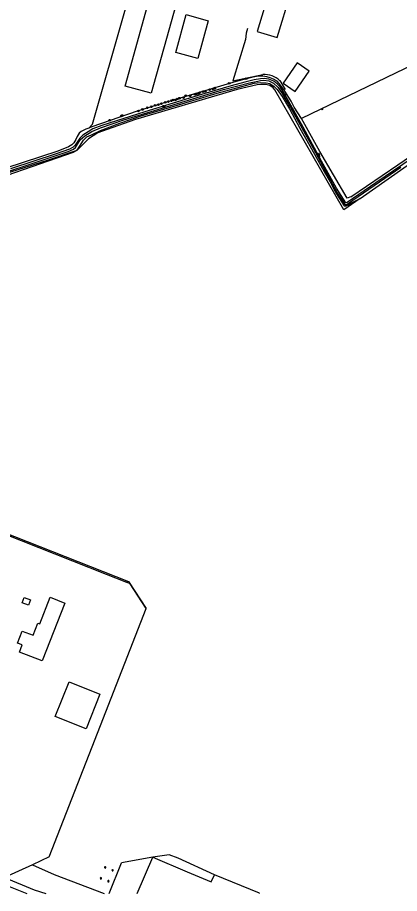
# Model space of a CAD drawing. Extents: x 133000 to 136000, y 400500 to 403500.
# Drawn here: x 134118.2 to 134302.6, y 400500 to 400922.5 of the extents above; entities that cross this region are included whole.
import ezdxf

# ---------------------------------------------------------------- set-up
doc = ezdxf.new("R2010")
doc.units = 0
for name, color, linetype in [('gg-afsc-draadraster', 7, 'Continuous'), ('gg-afsc-hekwerk', 7, 'Continuous'), ('gg-bbg-bijgebouw', 7, 'Continuous'), ('gg-bbg-gedigitaliseerde bijgebouw', 7, 'Continuous'), ('gg-bbg-hoofdgebouw', 7, 'Continuous'), ('gg-bbg-hoogspanningsmast', 7, 'Continuous'), ('gg-bbg-luifel en loopbrug', 7, 'Continuous'), ('gg-knt-bronhoudergrens', 7, 'Continuous'), ('gg-knt-verharding', 7, 'Continuous'), ('gg-kntw-bovenkant insteek waterloop', 7, 'Continuous'), ('gg-kntw-waterlijn', 7, 'Continuous'), ('gt-grn-groengrens', 7, 'Continuous'), ('gt-symb-boom', 7, 'Continuous'), ('gt-symb-peilbuis', 7, 'Continuous'), ('gt-symb-watersymbool', 7, 'Continuous')]:
    doc.layers.add(name, color=color, linetype=linetype)

# ---------------------------------------------------------------- blocks, each defined once
blk = doc.blocks.new('gt0-BOOM')
at = {"layer": 'gt-symb-boom'}
for radius in [0.4, 0.2]:
    blk.add_circle((0, 0), radius, dxfattribs=at)
blk = doc.blocks.new('gt0-WA')
at = {"layer": 'gt-symb-watersymbool'}
for centre, start, end in [((-0.32, 0.02), 28.0725, 151.9275), ((0.43, 0.42), 208.0725, 331.9275), ((-0.32, -0.43), 28.0725, 151.9275), ((0.43, -0.03), 208.0725, 331.9275)]:
    blk.add_arc(centre, 0.425, start, end, dxfattribs=at)
blk = doc.blocks.new('gt0-PBUIS')
at = {"layer": 'gt-symb-peilbuis'}
blk.add_circle((0, 0), 0.25, dxfattribs=at)
for centre, start, end in [((-0.21, 0), 141.9073, 218.0927), ((0.21, 0), 321.9073, 38.0927)]:
    blk.add_arc(centre, 0.243, start, end, dxfattribs=at)

msp = doc.modelspace()

# ---------------------------------------------------------------- linework, layer by layer
at = {"layer": 'gg-afsc-draadraster'}
msp.add_lwpolyline([(134344.98, 400934.16), (134309.67, 400899.92), (134255.26, 400873.71)], dxfattribs=at)
at = {"layer": 'gg-afsc-hekwerk'}
for p, q in [((134244.86, 400892.04), (134247.37, 400887.71)), ((134133.52, 400517.6), (134125.34, 400513.85)), ((134133.52, 400517.6), (134125.34, 400513.85)), ((134125.34, 400513.85), (134111.92, 400507.68)), ((134125.34, 400513.85), (134111.92, 400507.68))]:
    msp.add_line(p, q, dxfattribs=at)
for points in [[(134229.23, 400917.26), (134228.51, 400914.93), (134228.24, 400911.94), (134222.11, 400891.91), (134236.64, 400895.05)], [(134025.64, 400707.67), (134045.02, 400699.95), (134051.98, 400697.21), (134112.26, 400673.34), (134161.04, 400654.01), (134170.75, 400650.2)], [(134180.32, 400637.48), (134172.56, 400649.34), (134170.75, 400650.2)], [(134133.52, 400517.6), (134158.21, 400580.95), (134180.32, 400637.48)], [(134133.52, 400517.6), (134158.21, 400580.95), (134180.32, 400637.48)]]:
    msp.add_lwpolyline(points, dxfattribs=at)
msp.add_arc((134237.07, 400883.51), 11.55, 47.5708, 92.1287, dxfattribs=at)
at = {"layer": 'gg-bbg-bijgebouw'}
msp.add_line((134141.01, 400640.02), (134130.05, 400612.15), dxfattribs=at)
for points in [[(134185.82, 400945.6), (134187.16, 400950.42), (134199.7, 400946.93), (134182.72, 400885.95), (134170.18, 400889.44), (134185.82, 400945.6)], [(134199.62, 400923.91), (134210.24, 400920.95), (134205.14, 400902.65), (134194.52, 400905.6), (134199.62, 400923.91)], [(134130.05, 400612.15), (134119.13, 400616.38), (134120.46, 400619.9), (134118.2, 400620.79), (134120.48, 400626.56), (134125.68, 400624.56), (134128.03, 400630.45), (134128.88, 400630.11), (134133.93, 400642.9), (134141.01, 400640.02)], [(134124.42, 400641.67), (134123.46, 400639.09), (134120.41, 400640.24), (134121.38, 400642.83), (134124.42, 400641.67)]]:
    msp.add_lwpolyline(points, dxfattribs=at)
at = {"layer": 'gg-bbg-gedigitaliseerde bijgebouw'}
msp.add_lwpolyline([(134246.41, 400890.85), (134252.2, 400886.83), (134258.95, 400896.55), (134253.16, 400900.57), (134246.41, 400890.85)], dxfattribs=at)
at = {"layer": 'gg-bbg-hoofdgebouw'}
msp.add_lwpolyline([(134249.63, 400935.44), (134248.85, 400935.66), (134249.33, 400937.36), (134253.57, 400936.11), (134253.35, 400935.28), (134254.25, 400933.61), (134256.02, 400933.02), (134257.78, 400933.95), (134258.37, 400935.73), (134257.6, 400937.3), (134260.37, 400946.48), (134248.51, 400950.06), (134245.99, 400941.69), (134245.52, 400941.83), (134244.11, 400937.13), (134240.65, 400938.17), (134233.92, 400915.78), (134243.51, 400912.9), (134250.04, 400934.62)], dxfattribs=at)
at = {"layer": 'gg-bbg-hoogspanningsmast'}
for centre, radius, start, end in [((134160.53, 400512.6), 0.328, 0.1751, 180.349), ((134160.53, 400512.6), 0.328, 180.349, 0.1751), ((134158.47, 400507.31), 0.328, 0.3498, 180.1743), ((134164.1, 400511.2), 0.328, 0.1743, 180.3498), ((134164.1, 400511.2), 0.328, 180.1743, 0.3498), ((134158.47, 400507.31), 0.328, 180.349, 0.1751), ((134162.03, 400505.9), 0.329, 359.9128, 180.0872), ((134162.03, 400505.9), 0.329, 180.0872, 359.9128)]:
    msp.add_arc(centre, radius, start, end, dxfattribs=at)
at = {"layer": 'gg-bbg-luifel en loopbrug'}
msp.add_lwpolyline([(134136.43, 400585.36), (134143.07, 400602.1), (134157.96, 400596.21), (134151.31, 400579.46), (134136.43, 400585.36)], dxfattribs=at)
at = {"layer": 'gg-knt-bronhoudergrens'}
for points in [[(134152.59, 400869.2), (134154.37, 400870.99), (134169.93, 400925.49), (134185.67, 400980.61)], [(134283.52, 400835.21), (134275.69, 400829.79), (134242.42, 400887.61), (134241.57, 400888.64), (134239.97, 400889.68), (134238.06, 400890.15), (134235.69, 400890.21), (134233.81, 400889.98), (134224.22, 400887.76), (134175.2, 400873.27), (134161.53, 400868.49), (134157.02, 400866.83), (134152.52, 400863.93), (134149.82, 400861.41), (134146.99, 400858.56)], [(134146.99, 400858.56), (134145.12, 400857.44), (134092.99, 400839.32), (134075.52, 400833.18), (134072.75, 400836.53)], [(134025.68, 400708), (134171.78, 400650.48), (134180.32, 400637.48)], [(134213.31, 400509), (134195.76, 400517.03), (134191.44, 400518.59), (134183.52, 400517.48)], [(134183.52, 400517.48), (134200.1, 400510.47), (134211.71, 400505.6), (134213.31, 400509)], [(134234.96, 400500), (134235.01, 400500.12), (134213.31, 400509)]]:
    msp.add_lwpolyline(points, dxfattribs=at)
at = {"layer": 'gg-knt-verharding'}
msp.add_lwpolyline([(134097.46, 400509.6), (134097.64, 400509.98), (134122.71, 400500)], dxfattribs=at)
at = {"layer": 'gg-kntw-bovenkant insteek waterloop'}
msp.add_line((134255.26, 400873.71), (134251.64, 400879.32), dxfattribs=at)
for points in [[(134279.1, 400835.98), (134301.77, 400851.5), (134361.1, 400892.18), (134398.82, 400918.41)], [(134283.52, 400835.21), (134330.06, 400867.76), (134382.32, 400903.68), (134397.87, 400913.97)], [(134251.64, 400879.32), (134250.2, 400882.07), (134247.26, 400886.99), (134244.65, 400890.54), (134243.45, 400891.74), (134241.75, 400892.76), (134240.08, 400893.48), (134238.55, 400893.84), (134236.56, 400894.17), (134234.51, 400894.16), (134231.7, 400893.67), (134223.72, 400891.65), (134189.54, 400881.57), (134175.98, 400877.33), (134154.08, 400869.84), (134152.59, 400869.2)], [(134146.99, 400858.56), (134150.03, 400863.41), (134151.69, 400864.89), (134153.83, 400865.85), (134158.16, 400867.97), (134167.6, 400871.53), (134177.88, 400875), (134194.27, 400879.97), (134214.55, 400885.98), (134232.43, 400890.85), (134235.24, 400891.18), (134238.28, 400891.05), (134239.96, 400890.59), (134242.05, 400889.3), (134243.54, 400887.79), (134246, 400884.35), (134249.46, 400878.53)], [(134249.46, 400878.53), (134254.49, 400869.07), (134259.28, 400860.61), (134266.16, 400848.3), (134269.08, 400843.19), (134270.77, 400840.07), (134272.11, 400837.52), (134275.84, 400831.66), (134276.75, 400831.66), (134277.71, 400832.17), (134279.15, 400832.93), (134283.52, 400835.21)], [(134279.1, 400835.98), (134277.35, 400835.3), (134264.09, 400857.82), (134255.26, 400873.71)], [(134152.59, 400869.2), (134151.09, 400868.57), (134148.96, 400867.56), (134147.97, 400866.65), (134146.91, 400865.05), (134146.35, 400863.58), (134145.29, 400862.03), (134144.35, 400861.12), (134142.72, 400860.14), (134137.65, 400858.06), (134078.47, 400838.68)], [(134078.47, 400838.68), (134079.39, 400836.6), (134080.09, 400836.67), (134083.16, 400837.44), (134103.69, 400844.57), (134133.13, 400853.81), (134146.99, 400858.56)]]:
    msp.add_lwpolyline(points, dxfattribs=at)
at = {"layer": 'gg-kntw-waterlijn'}
for points in [[(134105.44, 400845.62), (134123.35, 400851.5), (134142.67, 400857.83), (134145.2, 400858.94), (134146.13, 400859.88), (134148.48, 400863.42), (134150.6, 400865.38), (134154, 400867.48), (134158.21, 400869.21), (134169.5, 400873.08), (134217.62, 400887.74), (134230.18, 400890.98), (134234.18, 400891.83), (134235.52, 400892.11), (134237.13, 400892.29), (134239.42, 400891.94), (134241.81, 400890.87), (134243.91, 400888.9), (134245.79, 400886.18), (134249.96, 400879.05), (134260.84, 400859.48), (134272.47, 400837.94), (134275.99, 400832.67), (134276.56, 400832.22), (134277.76, 400832.75), (134279.96, 400834.33), (134303.23, 400850.34)], [(134312.64, 400857.46), (134291.2, 400842.74), (134277.33, 400833.21), (134276.62, 400833.08), (134272.18, 400840.2), (134264.86, 400853.15), (134256.02, 400869.66), (134252.39, 400876.18), (134247.07, 400885.73), (134244.89, 400889.03), (134243.51, 400890.49), (134241.93, 400891.73), (134239.47, 400892.83), (134237.26, 400893.13), (134235.44, 400893), (134232.36, 400892.37), (134227.98, 400891.34), (134221.38, 400889.51), (134206.99, 400885.3), (134179.63, 400877.04), (134158.89, 400870.41), (134154.46, 400868.73), (134152.21, 400867.43), (134149.75, 400865.72), (134148.24, 400864.3), (134145.95, 400860.98), (134144.98, 400859.99), (134143.29, 400858.96), (134136.76, 400856.79), (134114.83, 400849.47)]]:
    msp.add_lwpolyline(points, dxfattribs=at)
at = {"layer": 'gt-grn-groengrens'}
for p, q in [((134183.52, 400517.48), (134168.42, 400514.83)), ((134175.97, 400500), (134183.52, 400517.48)), ((134125.34, 400513.85), (134135.86, 400509.12)), ((134162.35, 400500), (134168.42, 400514.83)), ((134135.86, 400509.12), (134160.07, 400500))]:
    msp.add_line(p, q, dxfattribs=at)
msp.add_lwpolyline([(134111.92, 400507.68), (134126.18, 400501.68), (134131.78, 400500)], dxfattribs=at)

# ---------------------------------------------------------------- block references
at = {"layer": 'gt-symb-boom'}
for p in [(134228.52, 400893.01), (134210.93, 400887.71), (134212.59, 400888.04), (134213.39, 400888.45), (134220.38, 400890.74), (134195.3, 400883.23), (134196.39, 400883.58), (134198.36, 400883.83), (134199.35, 400884.83), (134201.53, 400884.75), (134203.75, 400885.44), (134204.33, 400885.66), (134205.35, 400885.81), (134206.07, 400886.26), (134207.72, 400886.77), (134208.82, 400886.87), (134180.84, 400878.95), (134182.76, 400879.42), (134184.63, 400880.11), (134186.16, 400880.49), (134187.62, 400880.97), (134189.51, 400881.61), (134191, 400881.95), (134192.39, 400882.34), (134193.22, 400882.68), (134194.34, 400882.78), (134168.33, 400874.99), (134168.68, 400875.22), (134176.52, 400877.41), (134178.52, 400878.17), (134162.69, 400872.96)]:
    msp.add_blockref('gt0-BOOM', p, dxfattribs=at)
at = {"layer": 'gt-symb-peilbuis'}
msp.add_blockref('gt0-PBUIS', (134265.18, 400878.28), dxfattribs=at)
at = {"layer": 'gt-symb-watersymbool'}
for p, rotation in [((134247.26, 400884.73), -57.454106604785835), ((134188.76, 400879.6), 22.152586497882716), ((134263.68, 400856.16), -60.92313646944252)]:
    msp.add_blockref('gt0-WA', p, dxfattribs=dict(at, rotation=rotation))

doc.saveas('drawing.dxf')
